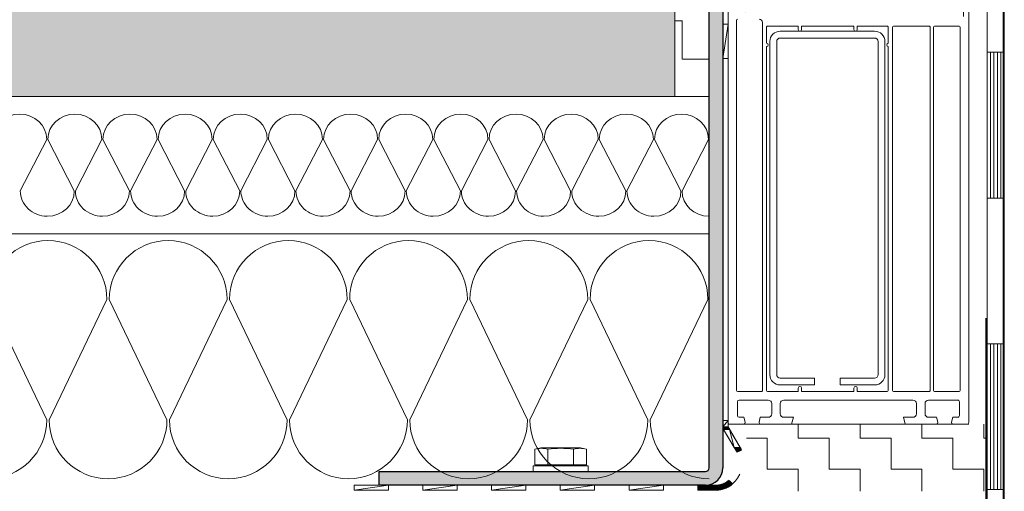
# Model space of a CAD drawing. Header units: metres. Extents: x 1316.5 to 1415.3, y -94.1 to -52.
# Tile 243 of 656: x 1392.929 to 1393.215, y -70.494 to -70.357. Entities that reach past the tile are written whole.
import ezdxf

# ---------------------------------------------------------------- set-up
doc = ezdxf.new("R2010")
doc.units = ezdxf.units.M
doc.linetypes.add('AUSGEZOGEN', pattern=[0])
doc.linetypes.add('STRICHPUNKT2_S5', pattern=[0.09999999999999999, 0.07, -0.01, 0.01, -0.01])
for name, color, linetype, lineweight in [('XR$1$Achsen', 4, 'AUSGEZOGEN', 13), ('XR$1$GEMEINBEDARF_FA', 11, 'AUSGEZOGEN', 13), ('XR$1$HÖHENBEZUGSPUNKT_B', 7, 'AUSGEZOGEN', 13), ('XR$1$Logos', 255, 'AUSGEZOGEN', 13), ('XR$1$Muster', 4, 'AUSGEZOGEN', 13), ('XR$1$NUTZUNGSABGRENZUNG_GL', 7, 'AUSGEZOGEN', 13), ('XR$1$Schraffur', 4, 'AUSGEZOGEN', 13), ('XR$1$Türen', 3, 'AUSGEZOGEN', 18), ('XR$1$Wand', 1, 'AUSGEZOGEN', 50)]:
    doc.layers.add(name, color=color, linetype=linetype, lineweight=lineweight)
pattern_1 = [(0, (0.0225, 0.0225), (0.01125, 0.01125), [0.01125, -0.01125]), (90, (0.0225, 0.0225), (-0.01125, 0.01125), [0.01125, -0.01125])]

# ---------------------------------------------------------------- blocks, each defined once
blk = doc.blocks.new('COMPLEXOBJECT_0')
at = {"layer": 'XR$1$Wand', "color": 1, "linetype": 'AUSGEZOGEN', "lineweight": 13, "transparency": 33554687}
for p, q in [((1393.134606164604, -70.47564350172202), (1393.133106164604, -70.47564350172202)), ((1393.138560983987, -70.48241970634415), (1393.136875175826, -70.48241970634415))]:
    blk.add_line(p, q, dxfattribs=at)
for points in [[(1393.134606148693, -70.47380881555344), (1393.134606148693, -70.47380882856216), (1393.133106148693, -70.47380882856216)], [(1393.134606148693, -70.47380882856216), (1393.133106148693, -70.47380882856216), (1393.133106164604, -70.47564350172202)], [(1393.134606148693, -70.47380882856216), (1393.134606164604, -70.47564350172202), (1393.133106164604, -70.47564350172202)], [(1393.134606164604, -70.47564350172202), (1393.134606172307, -70.47564351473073), (1393.133106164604, -70.47564351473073)], [(1393.134606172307, -70.47564351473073), (1393.133106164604, -70.47564351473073), (1393.133112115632, -70.47577698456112)], [(1393.134606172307, -70.47564351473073), (1393.134685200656, -70.47577698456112), (1393.133112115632, -70.47577698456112)], [(1393.134685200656, -70.47577698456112), (1393.133112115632, -70.47577698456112), (1393.133129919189, -70.47590939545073)], [(1393.134685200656, -70.47577698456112), (1393.134763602, -70.47590939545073), (1393.133129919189, -70.47590939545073)], [(1393.134763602, -70.47590939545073), (1393.133129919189, -70.47590939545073), (1393.133159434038, -70.4760396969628)], [(1393.134763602, -70.47590939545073), (1393.134840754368, -70.4760396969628), (1393.133159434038, -70.4760396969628)], [(1393.134840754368, -70.4760396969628), (1393.133159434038, -70.4760396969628), (1393.133200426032, -70.47616685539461)], [(1393.134840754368, -70.4760396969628), (1393.134916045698, -70.47616685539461), (1393.133200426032, -70.47616685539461)], [(1393.134916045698, -70.47616685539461), (1393.133200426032, -70.47616685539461), (1393.133252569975, -70.47628986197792)], [(1393.134916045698, -70.47616685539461), (1393.134988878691, -70.47628986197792), (1393.133252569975, -70.47628986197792)], [(1393.134988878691, -70.47628986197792), (1393.133252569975, -70.47628986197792), (1393.133315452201, -70.47640774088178)], [(1393.134988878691, -70.47628986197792), (1393.135058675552, -70.47640774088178), (1393.133315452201, -70.47640774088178)], [(1393.135058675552, -70.47640774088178), (1393.133315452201, -70.47640774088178), (1393.136422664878, -70.4816554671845)], [(1393.135058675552, -70.47640774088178), (1393.138165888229, -70.4816554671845), (1393.136422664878, -70.4816554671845)], [(1393.138165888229, -70.4816554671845), (1393.136422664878, -70.4816554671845), (1393.136571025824, -70.48190603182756)], [(1393.138165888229, -70.4816554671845), (1393.138307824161, -70.48190603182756), (1393.136571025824, -70.48190603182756)], [(1393.138307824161, -70.48190603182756), (1393.136571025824, -70.48190603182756), (1393.13672250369, -70.48216186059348)], [(1393.138307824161, -70.48190603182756), (1393.138440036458, -70.48216186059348), (1393.13672250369, -70.48216186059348)], [(1393.138440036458, -70.48216186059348), (1393.13672250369, -70.48216186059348), (1393.136875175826, -70.48241970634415)], [(1393.138440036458, -70.48216186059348), (1393.138560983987, -70.48241970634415), (1393.136875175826, -70.48241970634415)], [(1393.138560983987, -70.48241970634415), (1393.138562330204, -70.48242257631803), (1393.136876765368, -70.48242257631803)], [(1393.138562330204, -70.48242257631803), (1393.136876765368, -70.48242257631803), (1393.137042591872, -70.4827219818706)], [(1393.138562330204, -70.48242257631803), (1393.137890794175, -70.4827219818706), (1393.137042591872, -70.4827219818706)], [(1393.137890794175, -70.4827219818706), (1393.137042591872, -70.4827219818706), (1393.137192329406, -70.48303339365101)]]:
    blk.add_3dface(points, dxfattribs=at)
blk = doc.blocks.new('COMPLEXOBJECT_1')
at = {"layer": 'XR$1$Wand', "color": 1, "linetype": 'AUSGEZOGEN', "lineweight": 13, "transparency": 33554687}
for p, q in [((1393.131290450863, -70.49413587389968), (1393.125788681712, -70.49413587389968)), ((1393.135879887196, -70.49231339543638), (1393.132935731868, -70.49231339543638))]:
    blk.add_line(p, q, dxfattribs=at)
for points in [[(1393.135343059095, -70.49169260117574), (1393.13547124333, -70.49184083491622), (1393.133972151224, -70.49184083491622)], [(1393.135343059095, -70.49169260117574), (1393.134215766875, -70.49169260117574), (1393.133972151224, -70.49184083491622)], [(1393.135205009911, -70.49153295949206), (1393.135343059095, -70.49169260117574), (1393.134215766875, -70.49169260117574)], [(1393.135205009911, -70.49153295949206), (1393.13445206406, -70.49153295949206), (1393.134215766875, -70.49169260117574)], [(1393.13505740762, -70.4913622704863), (1393.135205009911, -70.49153295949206), (1393.13445206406, -70.49153295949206)], [(1393.13505740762, -70.4913622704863), (1393.134680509, -70.4913622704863), (1393.13445206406, -70.49153295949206)], [(1393.134900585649, -70.49118091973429), (1393.13505740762, -70.4913622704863), (1393.134680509, -70.4913622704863)], [(1393.135473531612, -70.49264246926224), (1393.13538918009, -70.49270660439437), (1393.125788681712, -70.49270660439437)], [(1393.135473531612, -70.49264246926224), (1393.125788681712, -70.49264246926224), (1393.125788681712, -70.49270660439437)], [(1393.13538918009, -70.49270660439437), (1393.135131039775, -70.49288630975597), (1393.125788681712, -70.49288630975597)], [(1393.13538918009, -70.49270660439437), (1393.125788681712, -70.49270660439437), (1393.125788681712, -70.49288630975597)], [(1393.135131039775, -70.49288630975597), (1393.134865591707, -70.49305503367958), (1393.125788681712, -70.49305503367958)], [(1393.135131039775, -70.49288630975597), (1393.125788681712, -70.49288630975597), (1393.125788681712, -70.49305503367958)], [(1393.134865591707, -70.49305503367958), (1393.134593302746, -70.49321247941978), (1393.125788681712, -70.49321247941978)], [(1393.134865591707, -70.49305503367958), (1393.125788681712, -70.49305503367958), (1393.125788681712, -70.49321247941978)], [(1393.134593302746, -70.49321247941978), (1393.134314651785, -70.49335837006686), (1393.125788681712, -70.49335837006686)], [(1393.134593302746, -70.49321247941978), (1393.125788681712, -70.49321247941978), (1393.125788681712, -70.49335837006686)], [(1393.134314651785, -70.49335837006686), (1393.134030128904, -70.49349244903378), (1393.125788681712, -70.49349244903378)], [(1393.134314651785, -70.49335837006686), (1393.125788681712, -70.49335837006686), (1393.125788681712, -70.49349244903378)], [(1393.134030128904, -70.49349244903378), (1393.133740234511, -70.49361448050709), (1393.125788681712, -70.49361448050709)], [(1393.134030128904, -70.49349244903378), (1393.125788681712, -70.49349244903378), (1393.125788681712, -70.49361448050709)], [(1393.133740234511, -70.49361448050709), (1393.133445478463, -70.49372424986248), (1393.125788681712, -70.49372424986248)], [(1393.133740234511, -70.49361448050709), (1393.125788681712, -70.49361448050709), (1393.125788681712, -70.49372424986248)], [(1393.133445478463, -70.49372424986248), (1393.133146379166, -70.49382156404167), (1393.125788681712, -70.49382156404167)], [(1393.133445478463, -70.49372424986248), (1393.125788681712, -70.49372424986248), (1393.125788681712, -70.49382156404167)], [(1393.133146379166, -70.49382156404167), (1393.132843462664, -70.49390625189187), (1393.125788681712, -70.49390625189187)], [(1393.133146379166, -70.49382156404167), (1393.125788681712, -70.49382156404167), (1393.125788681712, -70.49390625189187)], [(1393.132843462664, -70.49390625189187), (1393.132537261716, -70.49397816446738), (1393.125788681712, -70.49397816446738)], [(1393.132843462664, -70.49390625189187), (1393.125788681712, -70.49390625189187), (1393.125788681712, -70.49397816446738)], [(1393.132537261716, -70.49397816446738), (1393.132228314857, -70.49403717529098), (1393.125788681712, -70.49403717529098)], [(1393.132537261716, -70.49397816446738), (1393.125788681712, -70.49397816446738), (1393.125788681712, -70.49403717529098)], [(1393.132228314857, -70.49403717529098), (1393.131917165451, -70.49408318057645), (1393.125788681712, -70.49408318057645)], [(1393.132228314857, -70.49403717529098), (1393.125788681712, -70.49403717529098), (1393.125788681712, -70.49408318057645)], [(1393.131917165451, -70.49408318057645), (1393.131604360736, -70.49411609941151), (1393.125788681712, -70.49411609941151)], [(1393.131917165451, -70.49408318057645), (1393.125788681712, -70.49408318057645), (1393.125788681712, -70.49411609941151)], [(1393.131604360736, -70.49411609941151), (1393.131290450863, -70.49413587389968), (1393.125788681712, -70.49413587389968)], [(1393.131604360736, -70.49411609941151), (1393.125788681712, -70.49411609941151), (1393.125788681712, -70.49413587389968)], [(1393.131290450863, -70.49413587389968), (1393.130975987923, -70.49414246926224), (1393.125788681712, -70.49414246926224)], [(1393.135482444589, -70.49263569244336), (1393.135473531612, -70.49264246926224), (1393.130975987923, -70.49264246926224)], [(1393.135482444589, -70.49263569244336), (1393.13126107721, -70.49263569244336), (1393.130975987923, -70.49264246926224)], [(1393.135509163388, -70.49261537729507), (1393.135482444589, -70.49263569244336), (1393.13126107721, -70.49263569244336)], [(1393.135509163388, -70.49261537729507), (1393.131545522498, -70.49261537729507), (1393.13126107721, -70.49263569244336)], [(1393.135553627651, -70.49258156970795), (1393.135509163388, -70.49261537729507), (1393.131545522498, -70.49261537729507)], [(1393.135553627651, -70.49258156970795), (1393.131828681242, -70.49258156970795), (1393.131545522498, -70.49261537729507)], [(1393.135615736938, -70.49253434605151), (1393.135553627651, -70.49258156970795), (1393.131828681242, -70.49258156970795)], [(1393.135615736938, -70.49253434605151), (1393.132109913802, -70.49253434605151), (1393.131828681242, -70.49258156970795)], [(1393.135639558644, -70.49251623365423), (1393.135615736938, -70.49253434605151), (1393.132109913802, -70.49253434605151)], [(1393.135639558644, -70.49251623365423), (1393.132193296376, -70.49251623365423), (1393.132109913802, -70.49253434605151)], [(1393.135690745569, -70.49247381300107), (1393.135639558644, -70.49251623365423), (1393.132193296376, -70.49251623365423)], [(1393.135690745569, -70.49247381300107), (1393.132388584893, -70.49247381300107), (1393.132193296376, -70.49251623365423)], [(1393.135779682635, -70.49240010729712), (1393.135690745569, -70.49247381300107), (1393.132388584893, -70.49247381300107)], [(1393.135779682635, -70.49240010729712), (1393.132664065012, -70.49240010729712), (1393.132388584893, -70.49247381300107)], [(1393.135881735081, -70.49231553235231), (1393.135779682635, -70.49240010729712), (1393.132664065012, -70.49240010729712)], [(1393.135881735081, -70.49231553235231), (1393.132929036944, -70.49231553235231), (1393.132664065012, -70.49240010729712)], [(1393.135879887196, -70.49231339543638), (1393.135881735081, -70.49231553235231), (1393.132929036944, -70.49231553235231)], [(1393.135793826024, -70.4922138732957), (1393.135879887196, -70.49231339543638), (1393.132935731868, -70.49231339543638)], [(1393.135793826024, -70.4922138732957), (1393.133202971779, -70.4922138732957), (1393.132935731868, -70.49231339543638)], [(1393.135696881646, -70.49210176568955), (1393.135793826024, -70.4922138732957), (1393.133202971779, -70.4922138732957)], [(1393.135696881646, -70.49210176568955), (1393.133465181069, -70.49210176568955), (1393.133202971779, -70.4922138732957)], [(1393.135589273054, -70.4919773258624), (1393.135696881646, -70.49210176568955), (1393.133465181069, -70.49210176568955)], [(1393.135589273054, -70.4919773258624), (1393.133721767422, -70.4919773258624), (1393.133465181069, -70.49210176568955)], [(1393.13547124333, -70.49184083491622), (1393.135589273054, -70.4919773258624), (1393.133721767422, -70.4919773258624)], [(1393.13547124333, -70.49184083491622), (1393.133972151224, -70.49184083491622), (1393.133721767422, -70.4919773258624)]]:
    blk.add_3dface(points, dxfattribs=at)
blk = doc.blocks.new('COMPLEXOBJECT_2')
at = {"layer": 'XR$1$Wand', "color": 1, "linetype": 'AUSGEZOGEN', "lineweight": 13, "transparency": 33554687}
for points in [[(1393.115788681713, -70.49264246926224), (1393.115788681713, -70.49414246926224), (1393.105788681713, -70.49414246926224)], [(1393.115788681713, -70.49264246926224), (1393.105788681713, -70.49264246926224), (1393.105788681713, -70.49414246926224)]]:
    blk.add_3dface(points, dxfattribs=at)
blk = doc.blocks.new('COMPLEXOBJECT_3')
at = {"layer": 'XR$1$Wand', "color": 1, "linetype": 'AUSGEZOGEN', "lineweight": 13, "transparency": 33554687}
for points in [[(1393.095788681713, -70.49264246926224), (1393.095788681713, -70.49414246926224), (1393.085788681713, -70.49414246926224)], [(1393.095788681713, -70.49264246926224), (1393.085788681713, -70.49264246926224), (1393.085788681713, -70.49414246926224)]]:
    blk.add_3dface(points, dxfattribs=at)
blk = doc.blocks.new('COMPLEXOBJECT_4')
at = {"layer": 'XR$1$Wand', "color": 1, "linetype": 'AUSGEZOGEN', "lineweight": 13, "transparency": 33554687}
for points in [[(1393.075788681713, -70.49264246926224), (1393.075788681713, -70.49414246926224), (1393.065788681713, -70.49414246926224)], [(1393.075788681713, -70.49264246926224), (1393.065788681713, -70.49264246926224), (1393.065788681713, -70.49414246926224)]]:
    blk.add_3dface(points, dxfattribs=at)
blk = doc.blocks.new('COMPLEXOBJECT_5')
at = {"layer": 'XR$1$Wand', "color": 1, "linetype": 'AUSGEZOGEN', "lineweight": 13, "transparency": 33554687}
for points in [[(1393.055788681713, -70.49264246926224), (1393.055788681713, -70.49414246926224), (1393.045788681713, -70.49414246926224)], [(1393.055788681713, -70.49264246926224), (1393.045788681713, -70.49264246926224), (1393.045788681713, -70.49414246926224)]]:
    blk.add_3dface(points, dxfattribs=at)
blk = doc.blocks.new('COMPLEXOBJECT_6')
at = {"layer": 'XR$1$Wand', "color": 1, "linetype": 'AUSGEZOGEN', "lineweight": 13, "transparency": 33554687}
for points in [[(1393.035788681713, -70.49264246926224), (1393.035788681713, -70.49414246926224), (1393.025788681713, -70.49414246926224)], [(1393.035788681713, -70.49264246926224), (1393.025788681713, -70.49264246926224), (1393.025788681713, -70.49414246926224)]]:
    blk.add_3dface(points, dxfattribs=at)
blk = doc.blocks.new('COMPLEXOBJECT_12')
at = {"layer": 'XR$1$Wand', "color": 1, "linetype": 'AUSGEZOGEN', "lineweight": 13, "transparency": 33554687}
blk.add_line((1393.134606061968, -70.36844504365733), (1393.133106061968, -70.36844504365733), dxfattribs=at)
for points in [[(1393.134605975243, -70.35844504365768), (1393.134605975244, -70.35844505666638), (1393.133105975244, -70.35844505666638)], [(1393.134605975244, -70.35844505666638), (1393.133105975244, -70.35844505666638), (1393.133106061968, -70.36844504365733)], [(1393.134605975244, -70.35844505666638), (1393.134606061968, -70.36844504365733), (1393.133106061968, -70.36844504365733)]]:
    blk.add_3dface(points, dxfattribs=at)
blk = doc.blocks.new('MUSTERELEMENT_30')
at = {"layer": 'XR$1$Schraffur', "color": 52, "linetype": 'AUSGEZOGEN', "lineweight": 13, "transparency": 33554687}
for p, q in [((1392.936385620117, -70.39202862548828), (1392.928684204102, -70.40702862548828)), ((1392.94440802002, -70.40702862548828), (1392.936706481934, -70.39202862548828)), ((1392.952430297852, -70.39202862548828), (1392.944728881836, -70.40702862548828)), ((1392.960452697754, -70.40702862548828), (1392.952751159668, -70.39202862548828)), ((1392.968474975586, -70.39202862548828), (1392.96077355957, -70.40702862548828)), ((1392.976497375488, -70.40702862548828), (1392.968795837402, -70.39202862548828)), ((1392.98451965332, -70.39202862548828), (1392.976818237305, -70.40702862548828)), ((1392.992542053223, -70.40702862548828), (1392.984840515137, -70.39202862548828)), ((1393.000564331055, -70.39202862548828), (1392.992862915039, -70.40702862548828)), ((1393.008586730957, -70.40702862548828), (1393.000885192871, -70.39202862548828)), ((1393.016609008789, -70.39202862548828), (1393.008907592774, -70.40702862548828)), ((1393.024631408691, -70.40702862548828), (1393.016929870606, -70.39202862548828)), ((1393.032653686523, -70.39202862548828), (1393.024952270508, -70.40702862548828)), ((1393.040676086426, -70.40702862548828), (1393.03297454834, -70.39202862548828)), ((1393.048698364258, -70.39202862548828), (1393.040996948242, -70.40702862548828)), ((1393.056720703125, -70.40702862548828), (1393.049019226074, -70.39202862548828)), ((1393.064743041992, -70.39202862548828), (1393.057041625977, -70.40702862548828)), ((1393.072765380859, -70.40702862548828), (1393.065063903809, -70.39202862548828)), ((1393.080787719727, -70.39202862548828), (1393.073086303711, -70.40702862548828)), ((1393.088810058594, -70.40702862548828), (1393.081108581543, -70.39202862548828)), ((1393.096832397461, -70.39202862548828), (1393.089130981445, -70.40702862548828)), ((1393.104854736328, -70.40702862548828), (1393.097153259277, -70.39202862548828)), ((1393.112877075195, -70.39202862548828), (1393.10517565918, -70.40702862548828)), ((1393.120899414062, -70.40702862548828), (1393.113197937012, -70.39202862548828)), ((1393.12892175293, -70.39202862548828), (1393.121220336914, -70.40702862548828))]:
    blk.add_line(p, q, dxfattribs=at)
for centre, start_param, end_param in [((1392.928523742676, -70.39202862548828), 3.141592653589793, 6.283185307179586), ((1392.94456842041, -70.39202862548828), 3.141592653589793, 6.283185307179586), ((1392.960613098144, -70.39202862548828), 3.141592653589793, 6.283185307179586), ((1392.976657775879, -70.39202862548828), 3.141592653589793, 6.283185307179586), ((1392.992702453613, -70.39202862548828), 3.141592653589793, 6.283185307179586), ((1393.008747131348, -70.39202862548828), 3.141592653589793, 6.283185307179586), ((1393.024791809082, -70.39202862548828), 3.141592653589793, 6.283185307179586), ((1393.040836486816, -70.39202862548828), 3.141592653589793, 6.283185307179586), ((1393.056881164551, -70.39202862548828), 3.141592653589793, 6.283185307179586), ((1393.072925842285, -70.39202862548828), 3.141592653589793, 6.283185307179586), ((1393.08897052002, -70.39202862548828), 3.141592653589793, 6.283185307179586), ((1393.105015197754, -70.39202862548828), 3.141592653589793, 6.283185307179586), ((1393.121059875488, -70.39202862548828), 3.141592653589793, 6.283185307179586), ((1392.936546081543, -70.40702862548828), 0, 1.570796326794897), ((1392.936546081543, -70.40702862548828), 1.570796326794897, 3.141592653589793), ((1392.952590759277, -70.40702862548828), 0, 1.570796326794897), ((1392.952590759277, -70.40702862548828), 1.570796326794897, 3.141592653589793), ((1392.968635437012, -70.40702862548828), 0, 1.570796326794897), ((1392.968635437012, -70.40702862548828), 1.570796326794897, 3.141592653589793), ((1392.984680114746, -70.40702862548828), 0, 1.570796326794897), ((1392.984680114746, -70.40702862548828), 1.570796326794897, 3.141592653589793), ((1393.00072479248, -70.40702862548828), 0, 1.570796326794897), ((1393.00072479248, -70.40702862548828), 1.570796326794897, 3.141592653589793), ((1393.016769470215, -70.40702862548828), 0, 1.570796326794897), ((1393.016769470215, -70.40702862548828), 1.570796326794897, 3.141592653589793), ((1393.032814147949, -70.40702862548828), 0, 1.570796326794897), ((1393.032814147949, -70.40702862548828), 1.570796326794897, 3.141592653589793), ((1393.048858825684, -70.40702862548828), 0, 1.570796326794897), ((1393.048858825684, -70.40702862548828), 1.570796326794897, 3.141592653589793), ((1393.064903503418, -70.40702862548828), 0, 1.570796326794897), ((1393.064903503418, -70.40702862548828), 1.570796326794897, 3.141592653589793), ((1393.080948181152, -70.40702862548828), 0, 1.570796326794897), ((1393.080948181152, -70.40702862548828), 1.570796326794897, 3.141592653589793), ((1393.096992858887, -70.40702862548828), 0, 1.570796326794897), ((1393.096992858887, -70.40702862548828), 1.570796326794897, 3.141592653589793), ((1393.113037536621, -70.40702862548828), 0, 1.570796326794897), ((1393.113037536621, -70.40702862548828), 1.570796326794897, 3.141592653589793), ((1393.129082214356, -70.40702862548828), 0, 1.570796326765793)]:
    blk.add_ellipse(centre, major_axis=(-0.007861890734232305, 9.628039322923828e-19), ratio=0.9348896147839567, start_param=start_param, end_param=end_param, dxfattribs=at)
blk = doc.blocks.new('MUSTERELEMENT_31')
at = {"layer": 'XR$1$Schraffur', "color": 52, "linetype": 'AUSGEZOGEN', "lineweight": 13, "transparency": 33554687}
for p, q in [((1392.919616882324, -70.43862145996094), (1392.936402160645, -70.47362145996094)), ((1392.937101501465, -70.47362145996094), (1392.95388671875, -70.43862145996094)), ((1392.95458605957, -70.43862145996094), (1392.97137121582, -70.47362145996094)), ((1392.972070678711, -70.47362145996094), (1392.988855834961, -70.43862145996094)), ((1392.989555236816, -70.43862145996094), (1393.006340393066, -70.47362145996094)), ((1393.007039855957, -70.47362145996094), (1393.023825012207, -70.43862145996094)), ((1393.024524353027, -70.43862145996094), (1393.041309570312, -70.47362145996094)), ((1393.042008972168, -70.47362145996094), (1393.058794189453, -70.43862145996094)), ((1393.059493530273, -70.43862145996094), (1393.076278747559, -70.47362145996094)), ((1393.076978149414, -70.47362145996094), (1393.093763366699, -70.43862145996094)), ((1393.09446270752, -70.43862145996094), (1393.11124798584, -70.47362145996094)), ((1393.11194732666, -70.47362145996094), (1393.12873248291, -70.43862145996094))]:
    blk.add_line(p, q, dxfattribs=at)
for centre, start_param, end_param in [((1392.936751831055, -70.43862145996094), 4.71238898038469, 7.853981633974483), ((1392.971721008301, -70.43862145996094), 4.71238898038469, 7.853981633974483), ((1393.006690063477, -70.43862145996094), 4.71238898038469, 7.853981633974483), ((1393.041659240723, -70.43862145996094), 4.71238898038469, 7.853981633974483), ((1393.076628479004, -70.43862145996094), 4.71238898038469, 7.853981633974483), ((1393.11159765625, -70.43862145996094), 4.71238898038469, 7.853981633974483), ((1392.919267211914, -70.47362145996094), 3.141592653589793, 4.71238898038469), ((1392.95423638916, -70.47362145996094), 1.570796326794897, 3.141592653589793), ((1392.95423638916, -70.47362145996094), 3.141592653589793, 4.71238898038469), ((1392.989205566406, -70.47362145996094), 1.570796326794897, 3.141592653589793), ((1392.989205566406, -70.47362145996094), 3.141592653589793, 4.71238898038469), ((1393.024174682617, -70.47362145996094), 1.570796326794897, 3.141592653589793), ((1393.024174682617, -70.47362145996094), 3.141592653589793, 4.71238898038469), ((1393.059143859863, -70.47362145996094), 1.570796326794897, 3.141592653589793), ((1393.059143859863, -70.47362145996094), 3.141592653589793, 4.71238898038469), ((1393.094113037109, -70.47362145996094), 1.570796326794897, 3.141592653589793), ((1393.094113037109, -70.47362145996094), 3.141592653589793, 4.71238898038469), ((1393.129082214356, -70.47362145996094), 1.570796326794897, 3.141592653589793)]:
    blk.add_ellipse(centre, major_axis=(2.10026926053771e-18, 0.01714999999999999), ratio=0.9991189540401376, start_param=start_param, end_param=end_param, dxfattribs=at)
blk = doc.blocks.new('MUSTERELEMENT_32')
at = {"layer": 'XR$1$Muster', "color": 4, "linetype": 'AUSGEZOGEN', "lineweight": 13, "transparency": 33554687}
for p, q in [((1393.209970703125, -70.2818960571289), (1393.209970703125, -70.36668853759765)), ((1393.214970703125, -70.2818960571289), (1393.214970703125, -70.36668853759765)), ((1393.209970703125, -70.36668853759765), (1393.209970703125, -70.45148114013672)), ((1393.214970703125, -70.36668853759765), (1393.209970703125, -70.36668853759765)), ((1393.214970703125, -70.36668853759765), (1393.209970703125, -70.36668853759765)), ((1393.210970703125, -70.36668853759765), (1393.210970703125, -70.40908489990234)), ((1393.211970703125, -70.36668853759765), (1393.211970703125, -70.40908489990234)), ((1393.212970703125, -70.36668853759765), (1393.212970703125, -70.40908489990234)), ((1393.213970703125, -70.36668853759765), (1393.213970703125, -70.40908489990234)), ((1393.214970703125, -70.36668853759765), (1393.214970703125, -70.45148114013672)), ((1393.214970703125, -70.40908489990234), (1393.209970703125, -70.40908489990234)), ((1393.209970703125, -70.45148114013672), (1393.209970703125, -70.53627368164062)), ((1393.214970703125, -70.45148114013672), (1393.209970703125, -70.45148114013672)), ((1393.214970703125, -70.45148114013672), (1393.209970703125, -70.45148114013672)), ((1393.210970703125, -70.45148114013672), (1393.210970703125, -70.49387738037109)), ((1393.211970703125, -70.45148114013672), (1393.211970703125, -70.49387738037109)), ((1393.212970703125, -70.45148114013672), (1393.212970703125, -70.49387738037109)), ((1393.213970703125, -70.45148114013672), (1393.213970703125, -70.49387738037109)), ((1393.214970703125, -70.45148114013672), (1393.214970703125, -70.53627368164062)), ((1393.214970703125, -70.49387738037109), (1393.209970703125, -70.49387738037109))]:
    blk.add_line(p, q, dxfattribs=at)

msp = doc.modelspace()

# ---------------------------------------------------------------- hatches: boundary and pattern name
at = {"layer": 'XR$1$NUTZUNGSABGRENZUNG_GL', "lineweight": 13, "transparency": 33554687}
msp.add_hatch(color=253, dxfattribs=at).paths.add_polyline_path([(1393.129082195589, -70.48764246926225), (1393.128082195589, -70.48864246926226), (1393.033082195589, -70.48864246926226), (1393.033082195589, -70.49264246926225), (1393.128082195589, -70.49264246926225), (1393.129376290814, -70.49247209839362), (1393.130582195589, -70.4919725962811), (1393.131617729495, -70.4911780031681), (1393.132412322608, -70.49014246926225), (1393.13291182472, -70.48893656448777), (1393.133082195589, -70.48764246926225), (1393.133082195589, -70.30227869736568), (1393.129082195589, -70.30227869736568)])
at = {"layer": 'XR$1$Schraffur', "linetype": 'AUSGEZOGEN', "lineweight": 13, "transparency": 33554687}
h = msp.add_hatch(dxfattribs=at)
h.set_pattern_fill('MUSTER', color=52, scale=0.01125, style=0, pattern_type=2)
h.set_pattern_definition(pattern_1)
h.paths.add_polyline_path([(1393.119082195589, -70.28452864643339), (1393.119082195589, -70.3795286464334), (1393.129082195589, -70.3795286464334), (1393.129082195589, -70.28452864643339)], flags=0)
h = msp.add_hatch(dxfattribs=at)
h.set_pattern_fill('MUSTER', color=52, scale=0.01125, style=0, pattern_type=2)
h.set_pattern_definition(pattern_1)
h.paths.add_polyline_path([(1393.119082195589, -70.3795286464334), (1393.119082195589, -70.3545286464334), (1391.765284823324, -70.3545286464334), (1391.765284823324, -70.3795286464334)], flags=0)
h = msp.add_hatch(dxfattribs=at)
h.set_pattern_fill('MUSTER', color=4, scale=0.009000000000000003, style=0, pattern_type=2)
h.set_pattern_definition([(0, (0.01800000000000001, 0.01800000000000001), (0.009000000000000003, 0.009000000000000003), [0.009000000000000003, -0.009000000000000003]), (90, (0.01800000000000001, 0.01800000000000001), (-0.009000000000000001, 0.009000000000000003), [0.009000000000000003, -0.009000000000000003])])
h.paths.add_polyline_path([(1393.209662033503, -70.47490302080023), (1393.139933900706, -70.47490302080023), (1393.139933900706, -70.49434973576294), (1393.209662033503, -70.49434973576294)], flags=0)

# ---------------------------------------------------------------- linework, layer by layer
at = {"layer": 'XR$1$Achsen', "color": 4, "linetype": 'STRICHPUNKT2_S5', "lineweight": 35, "transparency": 33554687}
msp.add_line((1393.209661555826, -69.24409643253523), (1393.209661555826, -71.53747684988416), dxfattribs=at)
at = {"layer": 'XR$1$GEMEINBEDARF_FA', "color": 71, "lineweight": 25, "transparency": 33554687}
msp.add_line((1393.133082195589, -70.30227869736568), (1393.133082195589, -70.48764246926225), dxfattribs=at)
for points in [[(1393.129082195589, -70.48764246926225), (1393.129082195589, -70.30227869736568), (1393.133082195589, -70.30227869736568)], [(1393.128082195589, -70.49264246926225), (1393.033082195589, -70.49264246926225), (1393.033082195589, -70.48864246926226), (1393.128082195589, -70.48864246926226)]]:
    msp.add_lwpolyline(points, dxfattribs=at)
for radius in [0.005, 0.001]:
    msp.add_arc((1393.128082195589, -70.48764246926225), radius, 270, 0, dxfattribs=at)
at = {"layer": 'XR$1$HÖHENBEZUGSPUNKT_B', "linetype": 'AUSGEZOGEN', "lineweight": 13, "transparency": 33554687}
msp.add_line((1393.134606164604, -70.47490302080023), (1393.204606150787, -70.47490302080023), dxfattribs=at)
at = {"layer": 'XR$1$Logos', "color": 255, "linetype": 'AUSGEZOGEN', "lineweight": 13, "transparency": 33554687}
for p, q in [((1393.137106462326, -70.46510300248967), (1393.137106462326, -70.35733923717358)), ((1393.144606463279, -70.35803897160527), (1393.144606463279, -70.46510300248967)), ((1393.145806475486, -70.35933923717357), (1393.145806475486, -70.36403924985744)), ((1393.156006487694, -70.3590392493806), (1393.156006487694, -70.3600392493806)), ((1393.181206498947, -70.36403924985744), (1393.181206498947, -70.35933923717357)), ((1393.182406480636, -70.46510300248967), (1393.182406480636, -70.35933923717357)), ((1393.182706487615, -70.3590392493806), (1393.193106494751, -70.3590392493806)), ((1393.193406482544, -70.35933918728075), (1393.193406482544, -70.46510300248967)), ((1393.194406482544, -70.46510300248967), (1393.194406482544, -70.35933923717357)), ((1393.194706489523, -70.3590392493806), (1393.201806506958, -70.3590392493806)), ((1393.202106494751, -70.35933924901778), (1393.202106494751, -70.46510300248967)), ((1393.177252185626, -70.36053925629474), (1393.149752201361, -70.36053925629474)), ((1393.149752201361, -70.36253925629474), (1393.177252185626, -70.36253925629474)), ((1393.145806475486, -70.36503424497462), (1393.145806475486, -70.46510300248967)), ((1393.146752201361, -70.36353925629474), (1393.146752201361, -70.46047868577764)), ((1393.148752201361, -70.46047868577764), (1393.148752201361, -70.36353925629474)), ((1393.178252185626, -70.36353925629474), (1393.178252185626, -70.46047868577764)), ((1393.180252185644, -70.46047868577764), (1393.180252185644, -70.36353925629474)), ((1393.181206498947, -70.46510300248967), (1393.181206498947, -70.36503424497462)), ((1393.144306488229, -70.46540302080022), (1393.137406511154, -70.46540302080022)), ((1393.193106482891, -70.46540302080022), (1393.182706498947, -70.46540302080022)), ((1393.201806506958, -70.46540302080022), (1393.194706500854, -70.46540302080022)), ((1393.150806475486, -70.46790302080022), (1393.188406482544, -70.46790302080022)), ((1393.192906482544, -70.46790302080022), (1393.201406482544, -70.46790302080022)), ((1393.201906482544, -70.46840302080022), (1393.201906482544, -70.47240302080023)), ((1393.149806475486, -70.47190302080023), (1393.149806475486, -70.46890302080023)), ((1393.189406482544, -70.46890302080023), (1393.189406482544, -70.47190302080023)), ((1393.191906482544, -70.47190302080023), (1393.191906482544, -70.46890302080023)), ((1393.200106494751, -70.47490302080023), (1393.204106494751, -70.47490302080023))]:
    msp.add_line(p, q, dxfattribs=at)
for points in [[(1393.139680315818, -70.35489566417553), (1393.135606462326, -70.35453921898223), (1393.134952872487, -70.35453921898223), (1393.134606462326, -70.35433921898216), (1393.134606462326, -70.4744028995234)], [(1393.204606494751, -70.47440299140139), (1393.204606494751, -70.35433921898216), (1393.204260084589, -70.35453921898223), (1393.203106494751, -70.35453921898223), (1393.203106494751, -70.35623923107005)], [(1393.155006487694, -70.3600392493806), (1393.155006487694, -70.3590392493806), (1393.146106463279, -70.3590392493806)], [(1393.17120648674, -70.3600392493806), (1393.17120648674, -70.3590392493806), (1393.156006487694, -70.3590392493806)], [(1393.180906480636, -70.3590392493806), (1393.17220648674, -70.3590392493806), (1393.17220648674, -70.3600392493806)], [(1393.149752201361, -70.46347868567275), (1393.159752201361, -70.46347868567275), (1393.159752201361, -70.46147871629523), (1393.149752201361, -70.46147871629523)], [(1393.177252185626, -70.46147871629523), (1393.167252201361, -70.46147871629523), (1393.167252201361, -70.46347868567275), (1393.177252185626, -70.46347868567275)], [(1393.146106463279, -70.46540302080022), (1393.155006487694, -70.46540302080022), (1393.155006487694, -70.46440302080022)], [(1393.156006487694, -70.46440302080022), (1393.156006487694, -70.46540302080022), (1393.17120648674, -70.46540302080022), (1393.17120648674, -70.46440302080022)], [(1393.17220648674, -70.46440302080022), (1393.17220648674, -70.46540302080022), (1393.180906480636, -70.46540302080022)], [(1393.144106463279, -70.47490302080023), (1393.153070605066, -70.47490302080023), (1393.153606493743, -70.47290302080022), (1393.150806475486, -70.47290302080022)], [(1393.188406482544, -70.47290302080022), (1393.185606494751, -70.47290302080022), (1393.186142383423, -70.47490302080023), (1393.195106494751, -70.47490302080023)], [(1393.195589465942, -70.4742735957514), (1393.195222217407, -70.47290302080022), (1393.192906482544, -70.47290302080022)], [(1393.201406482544, -70.47290302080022), (1393.199990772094, -70.47290302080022), (1393.199623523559, -70.4742735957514)]]:
    msp.add_lwpolyline(points, dxfattribs=at)
for centre, radius, start, end in [((1393.143606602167, -70.35803911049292), 0.00099986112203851, 0.00795878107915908, 89.9920412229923), ((1393.146106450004, -70.35933922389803), 0.0002999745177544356, 89.99746431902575, 180.0025356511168), ((1393.180906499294, -70.35933924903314), 0.0002999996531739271, 0.002265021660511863, 90.00356338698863), ((1393.182706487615, -70.35933925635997), 0.0003000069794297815, 90, 179.9963357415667), ((1393.193106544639, -70.35933918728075), 0.0002999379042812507, 0, 90.00952997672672), ((1393.194706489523, -70.35933925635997), 0.0003000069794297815, 90, 179.9963357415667), ((1393.201806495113, -70.35933924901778), 0.0002999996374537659, 0, 89.99773784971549), ((1393.149753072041, -70.36354012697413), 0.003000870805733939, 90.01662392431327, 179.983376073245), ((1393.149751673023, -70.3635387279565), 0.0009994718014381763, 89.96971245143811, 180.0302875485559), ((1393.155506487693, -70.3600392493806), 0.0005, 180, 0), ((1393.17170648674, -70.3600392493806), 0.0005, 180, 0), ((1393.177251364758, -70.3635400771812), 0.003000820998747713, 0.01567348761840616, 89.98432686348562), ((1393.177252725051, -70.36353871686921), 0.0009994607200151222, 359.9690765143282, 90.03092347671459), ((1393.145756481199, -70.36453674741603), 0.0005000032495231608, 275.7384750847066, 84.26152491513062), ((1393.181256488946, -70.36453674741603), 0.0005000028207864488, 95.73798617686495, 264.2620138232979), ((1393.149753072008, -70.46047781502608), 0.003000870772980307, 180.0166253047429, 269.9833767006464), ((1393.149751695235, -70.46047922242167), 0.0009994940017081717, 179.970986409, 270.0290136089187), ((1393.177251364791, -70.46047786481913), 0.003000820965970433, 270.0156725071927, 359.9843251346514), ((1393.177252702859, -70.46047923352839), 0.0009994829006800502, 269.9703493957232, 0.0296506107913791), ((1393.137406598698, -70.46510288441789), 0.0003001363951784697, 180.0225398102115, 269.9832879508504), ((1393.144306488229, -70.4651030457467), 0.0002999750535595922, 270, 0.008262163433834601), ((1393.146106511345, -70.46510298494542), 0.0003000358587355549, 180.0033503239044, 269.9908213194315), ((1393.155506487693, -70.46440302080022), 0.0005, 0, 180), ((1393.17170648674, -70.46440302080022), 0.0005, 0, 180), ((1393.180906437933, -70.46510295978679), 0.000300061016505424, 270.0081539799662, 359.9918460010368), ((1393.182706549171, -70.46510295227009), 0.0003000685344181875, 180, 269.9904101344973), ((1393.193106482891, -70.4651030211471), 0.0002999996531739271, 270, 0.003563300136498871), ((1393.194706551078, -70.46510295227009), 0.0003000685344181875, 180, 269.9904101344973), ((1393.201806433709, -70.46510295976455), 0.000300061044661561, 270.0139865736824, 359.9918417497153), ((1393.15080646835, -70.46890301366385), 0.0009999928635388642, 89.99959110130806, 180.0004088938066), ((1393.188406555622, -70.46890294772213), 0.0009999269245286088, 359.9958126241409, 90.00418737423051), ((1393.192906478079, -70.46890301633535), 0.00099999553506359, 89.99974417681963, 180.0002558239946), ((1393.201406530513, -70.46840297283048), 0.0004999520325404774, 359.9945025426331, 90.00549745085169), ((1393.150806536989, -70.47190295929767), 0.001000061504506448, 180.0035236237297, 269.9964763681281), ((1393.188406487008, -70.47190302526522), 0.00099999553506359, 269.9997441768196, 0.0002558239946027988), ((1393.192906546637, -70.47190295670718), 0.001000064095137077, 180.0036720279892, 269.9963279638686), ((1393.195106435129, -70.47440296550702), 0.0005000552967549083, 270.0068313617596, 14.99358522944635), ((1393.200106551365, -70.47440296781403), 0.0005000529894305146, 165.0060703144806, 269.9935130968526), ((1393.201406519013, -70.47240305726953), 0.000499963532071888, 269.9958206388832, 0.004179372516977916), ((1393.204106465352, -70.47440299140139), 0.0005000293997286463, 270.0033686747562, 359.9966313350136)]:
    msp.add_arc(centre, radius, start, end, dxfattribs=at)
at = {"layer": 'XR$1$Muster', "color": 4, "linetype": 'AUSGEZOGEN', "lineweight": 13, "transparency": 33554687}
msp.add_line((1393.214661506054, -71.15452864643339), (1393.214661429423, -69.24409643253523), dxfattribs=at)
at = {"layer": 'XR$1$Türen', "color": 3, "linetype": 'AUSGEZOGEN', "lineweight": 13, "transparency": 33554687}
msp.add_line((1391.765284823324, -70.41952864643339), (1393.129082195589, -70.41952864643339), dxfattribs=at)
at = {"layer": 'XR$1$Wand', "color": 1, "linetype": 'AUSGEZOGEN', "lineweight": 13, "transparency": 33554687}
for p, q in [((1393.119082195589, -70.28452864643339), (1393.119082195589, -70.3795286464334)), ((1393.129082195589, -70.3795286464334), (1391.765284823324, -70.3795286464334)), ((1393.137306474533, -70.47240302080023), (1393.137306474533, -70.46840302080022)), ((1393.137806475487, -70.46790302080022), (1393.146306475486, -70.46790302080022)), ((1393.147306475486, -70.46890302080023), (1393.147306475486, -70.47190302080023)), ((1393.136875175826, -70.48241970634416), (1393.133315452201, -70.47640774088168)), ((1393.134606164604, -70.47564350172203), (1393.138165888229, -70.4816554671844)), ((1393.135106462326, -70.47490302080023), (1393.139106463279, -70.47490302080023)), ((1393.080111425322, -70.48174315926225), (1393.078406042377, -70.48220011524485)), ((1393.078406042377, -70.48220011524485), (1393.078406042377, -70.48669266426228)), ((1393.091710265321, -70.48174315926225), (1393.080111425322, -70.48174315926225)), ((1393.082158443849, -70.48220011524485), (1393.082158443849, -70.48669266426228)), ((1393.089663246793, -70.48220011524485), (1393.089663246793, -70.48669266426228)), ((1393.091710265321, -70.48174315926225), (1393.093415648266, -70.48220011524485)), ((1393.093415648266, -70.48220011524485), (1393.093415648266, -70.48669266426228)), ((1393.077911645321, -70.48704262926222), (1393.077911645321, -70.48864246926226)), ((1393.093910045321, -70.48704262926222), (1393.077911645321, -70.48704262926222)), ((1393.093910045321, -70.48864246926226), (1393.077911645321, -70.48864246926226)), ((1393.093415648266, -70.48669266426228), (1393.078406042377, -70.48669266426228)), ((1393.080111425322, -70.48669266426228), (1393.080111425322, -70.48704262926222)), ((1393.091710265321, -70.48669266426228), (1393.091710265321, -70.48704262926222)), ((1393.093910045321, -70.48704262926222), (1393.093910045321, -70.48864246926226)), ((1393.138053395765, -70.48948176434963), (1393.137317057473, -70.49064757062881))]:
    msp.add_line(p, q, dxfattribs=at)
for points in [[(1393.139589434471, -70.4742735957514), (1393.139222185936, -70.47290302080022), (1393.137806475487, -70.47290302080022)], [(1393.146306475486, -70.47290302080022), (1393.143990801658, -70.47290302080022), (1393.143623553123, -70.4742735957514)]]:
    msp.add_lwpolyline(points, dxfattribs=at)
for centre, radius, start, end in [((1393.137406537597, -70.3573393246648), 0.0003000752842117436, 90, 179.983294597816), ((1393.137806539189, -70.46840308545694), 0.000500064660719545, 90.00729886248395, 179.9925918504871), ((1393.146306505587, -70.46890299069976), 0.00099996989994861, 359.9982753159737, 90.00172469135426), ((1393.135106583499, -70.47440289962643), 0.0005001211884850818, 180.0138821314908, 269.986117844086), ((1393.13780655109, -70.47240294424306), 0.0005000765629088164, 180.0087714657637, 269.9913378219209), ((1393.139106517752, -70.47440305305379), 0.0004999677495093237, 269.9937575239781, 15.00665907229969), ((1393.144106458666, -70.47440306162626), 0.0004999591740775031, 164.9920603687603, 270.0005287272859), ((1393.146306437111, -70.4719029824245), 0.001000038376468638, 270.0021986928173, 359.9978013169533), ((1393.134606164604, -70.47564350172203), 0.001499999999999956, 180.0004968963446, 210.6300495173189), ((1393.080282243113, -70.48859843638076), 0.006667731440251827, 73.65710669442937, 106.3428933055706), ((1393.085910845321, -70.50819751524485), 0.0262668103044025, 81.78678929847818, 98.2132107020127), ((1393.09153944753, -70.48859843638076), 0.006667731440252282, 73.65710669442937, 106.3428933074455), ((1393.130975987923, -70.48664246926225), 0.007499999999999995, 270, 327.7229648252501)]:
    msp.add_arc(centre, radius, start, end, dxfattribs=at)

# ---------------------------------------------------------------- block references
at = {"layer": 'XR$1$Muster', "color": 4, "linetype": 'AUSGEZOGEN', "lineweight": 13, "transparency": 33554687}
msp.add_blockref('MUSTERELEMENT_32', (0, 0), dxfattribs=at)
at = {"layer": 'XR$1$Schraffur', "color": 52, "linetype": 'AUSGEZOGEN', "lineweight": 13, "transparency": 33554687}
for name in ['MUSTERELEMENT_30', 'MUSTERELEMENT_31']:
    msp.add_blockref(name, (0, 0), dxfattribs=at)
at = {"layer": 'XR$1$Wand', "color": 1, "linetype": 'AUSGEZOGEN', "lineweight": 13, "transparency": 33554687}
for name in ['COMPLEXOBJECT_12', 'COMPLEXOBJECT_0', 'COMPLEXOBJECT_1', 'COMPLEXOBJECT_6', 'COMPLEXOBJECT_5', 'COMPLEXOBJECT_4', 'COMPLEXOBJECT_3', 'COMPLEXOBJECT_2']:
    msp.add_blockref(name, (0, 0), dxfattribs=at)

doc.saveas('drawing.dxf')
